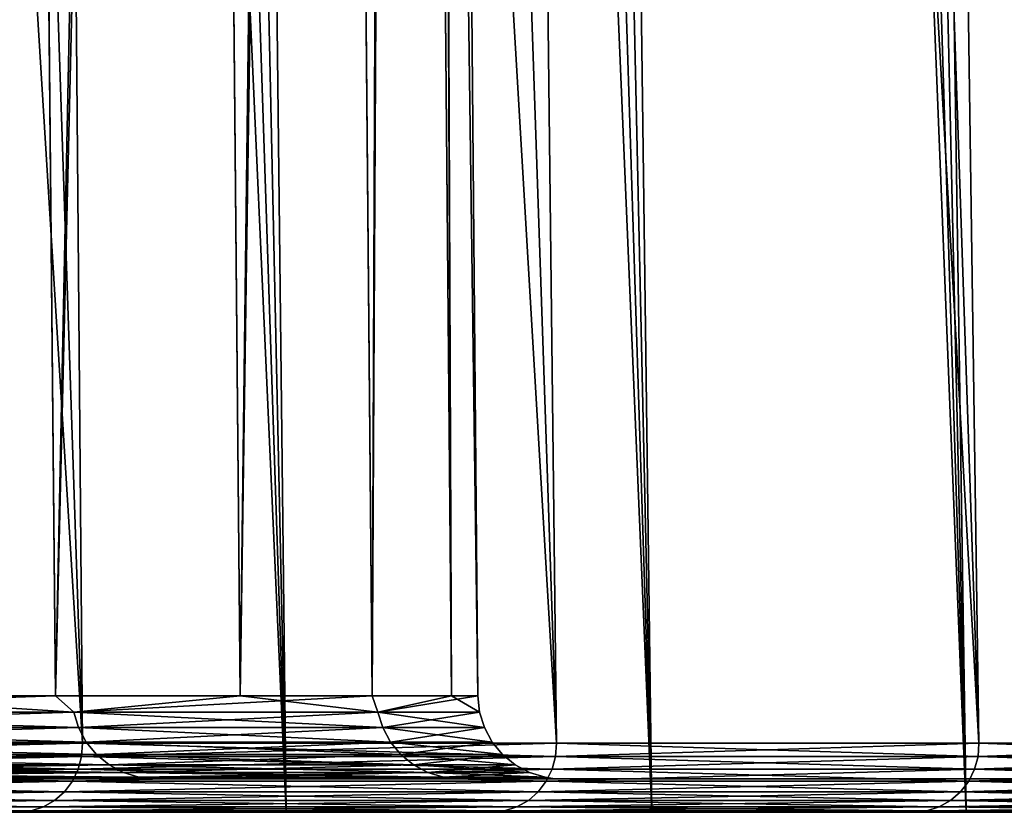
# Model space of a CAD drawing. Header units: millimetres. Extents: x -168 to 168, y -59 to 34.
# Tile 485 of 494: x 160.63 to 163.57, y -23.85 to -21.48. Entities that reach past the tile are written whole.
import ezdxf

# ---------------------------------------------------------------- set-up
doc = ezdxf.new("R2010")
doc.units = ezdxf.units.MM
doc.header["$LTSCALE"] = 33.374815
for name, color, linetype in [('1', 7, 'CONTINUOUS'), ('2', 7, 'CONTINUOUS'), ('29', 7, 'CONTINUOUS'), ('3', 7, 'CONTINUOUS'), ('34', 7, 'CONTINUOUS'), ('37', 7, 'CONTINUOUS'), ('39', 7, 'CONTINUOUS'), ('4', 7, 'CONTINUOUS'), ('5', 7, 'CONTINUOUS')]:
    doc.layers.add(name, color=color, linetype=linetype)

msp = doc.modelspace()

# ---------------------------------------------------------------- linework, layer by layer
at = {"layer": '1', "color": 7, "linetype": 'Continuous', "true_color": 0xf5f5f5}
for points in [[(161.6686, -23.75, 35.406), (160.5016, -23.75, 40.3677), (157.778, -23.75, 37.8213), (161.6686, -23.75, 35.406)], [(158.8866, -23.75, 32.8541), (161.6686, -23.75, 35.406), (157.778, -23.75, 37.8213), (158.8866, -23.75, 32.8541)], [(160.5016, -23.75, -40.3677), (161.6686, -23.75, -35.406), (157.778, -23.75, -37.8213), (160.5016, -23.75, -40.3677)], [(157.778, -23.75, -37.8213), (161.6686, -23.75, -35.406), (158.8866, -23.75, -32.8541), (157.778, -23.75, -37.8213)], [(162.6822, -23.75, 30.4106), (161.6686, -23.75, 35.406), (158.8866, -23.75, 32.8541), (162.6822, -23.75, 30.4106)], [(159.8389, -23.75, 27.8545), (162.6822, -23.75, 30.4106), (158.8866, -23.75, 32.8541), (159.8389, -23.75, 27.8545)], [(158.8866, -23.75, -32.8541), (162.6822, -23.75, -30.4106), (159.8389, -23.75, -27.8545), (158.8866, -23.75, -32.8541)], [(161.6686, -23.75, -35.406), (162.6822, -23.75, -30.4106), (158.8866, -23.75, -32.8541), (161.6686, -23.75, -35.406)], [(163.5416, -23.75, 25.3864), (162.6822, -23.75, 30.4106), (159.8389, -23.75, 27.8545), (163.5416, -23.75, 25.3864)], [(160.6339, -23.75, 22.8275), (163.5416, -23.75, 25.3864), (159.8389, -23.75, 27.8545), (160.6339, -23.75, 22.8275)], [(162.6822, -23.75, -30.4106), (163.5416, -23.75, -25.3864), (159.8389, -23.75, -27.8545), (162.6822, -23.75, -30.4106)], [(159.8389, -23.75, -27.8545), (163.5416, -23.75, -25.3864), (160.6339, -23.75, -22.8275), (159.8389, -23.75, -27.8545)], [(161.2709, -23.75, 17.7781), (164.2458, -23.75, 20.338), (160.6339, -23.75, 22.8275), (161.2709, -23.75, 17.7781)], [(164.2458, -23.75, 20.338), (163.5416, -23.75, 25.3864), (160.6339, -23.75, 22.8275), (164.2458, -23.75, 20.338)], [(163.5416, -23.75, -25.3864), (164.2458, -23.75, -20.338), (160.6339, -23.75, -22.8275), (163.5416, -23.75, -25.3864)], [(160.6339, -23.75, -22.8275), (164.2458, -23.75, -20.338), (161.2709, -23.75, -17.7781), (160.6339, -23.75, -22.8275)], [(161.7491, -23.75, 12.7111), (164.7942, -23.75, 15.2704), (161.2709, -23.75, 17.7781), (161.7491, -23.75, 12.7111)], [(164.7942, -23.75, 15.2704), (164.2458, -23.75, 20.338), (161.2709, -23.75, 17.7781), (164.7942, -23.75, 15.2704)], [(164.2458, -23.75, -20.338), (164.7942, -23.75, -15.2704), (161.2709, -23.75, -17.7781), (164.2458, -23.75, -20.338)], [(161.2709, -23.75, -17.7781), (164.7942, -23.75, -15.2704), (161.7491, -23.75, -12.7111), (161.2709, -23.75, -17.7781)], [(165.1863, -23.75, 10.1883), (164.7942, -23.75, 15.2704), (161.7491, -23.75, 12.7111), (165.1863, -23.75, 10.1883)], [(162.0682, -23.75, 7.6317), (165.1863, -23.75, 10.1883), (161.7491, -23.75, 12.7111), (162.0682, -23.75, 7.6317)], [(164.7942, -23.75, -15.2704), (165.1863, -23.75, -10.1883), (161.7491, -23.75, -12.7111), (164.7942, -23.75, -15.2704)], [(161.7491, -23.75, -12.7111), (165.1863, -23.75, -10.1883), (162.0682, -23.75, -7.6317), (161.7491, -23.75, -12.7111)], [(165.4217, -23.75, 5.0966), (165.1863, -23.75, 10.1883), (162.0682, -23.75, 7.6317), (165.4217, -23.75, 5.0966)], [(162.2279, -23.75, 2.5447), (165.4217, -23.75, 5.0966), (162.0682, -23.75, 7.6317), (162.2279, -23.75, 2.5447)], [(165.1863, -23.75, -10.1883), (165.4217, -23.75, -5.0966), (162.0682, -23.75, -7.6317), (165.1863, -23.75, -10.1883)], [(162.0682, -23.75, -7.6317), (165.4217, -23.75, -5.0966), (162.2279, -23.75, -2.5447), (162.0682, -23.75, -7.6317)], [(165.4217, -23.75, -5.0966), (165.5002, -23.75), (162.2279, -23.75, -2.5447), (165.4217, -23.75, -5.0966)], [(165.5002, -23.75), (165.4217, -23.75, 5.0966), (162.2279, -23.75, 2.5447), (165.5002, -23.75)], [(162.2279, -23.75, -2.5447), (165.5002, -23.75), (162.2279, -23.75, 2.5447), (162.2279, -23.75, -2.5447)]]:
    msp.add_3dface(points, dxfattribs=at)
at = {"layer": '2', "color": 7, "linetype": 'Continuous', "true_color": 0xf5f5f5}
for points in [[(160.029, -23.5022, 25.1796), (160.5599, -4.9554, 20.2834), (160.7369, -23.5022, 20.1732), (160.029, -23.5022, 25.1796)], [(160.5599, -4.9554, 20.2834), (161.1177, -4.9554, 15.2301), (160.7369, -23.5022, 20.1732), (160.5599, -4.9554, 20.2834)], [(160.7369, -23.5022, 20.1732), (161.1177, -4.9554, 15.2301), (161.2881, -23.5022, 15.1471), (160.7369, -23.5022, 20.1732)], [(161.1177, -4.9554, 15.2301), (161.5166, -4.9554, 10.1618), (161.2881, -23.5022, 15.1471), (161.1177, -4.9554, 15.2301)], [(161.2881, -23.5022, 15.1471), (161.5166, -4.9554, 10.1618), (161.6823, -23.5022, 10.1063), (161.2881, -23.5022, 15.1471)], [(161.5166, -4.9554, 10.1618), (161.7561, -4.9554, 5.0834), (161.6823, -23.5022, 10.1063), (161.5166, -4.9554, 10.1618)], [(161.6823, -23.5022, 10.1063), (161.7561, -4.9554, 5.0834), (161.9189, -23.5022, 5.0556), (161.6823, -23.5022, 10.1063)], [(161.7561, -4.9554, 5.0834), (161.836, -4.9554, 0), (161.9189, -23.5022, 5.0556), (161.7561, -4.9554, 5.0834)], [(161.9189, -23.5022, 5.0556), (161.836, -4.9554, 0), (161.8516, -6.75), (161.9189, -23.5022, 5.0556)], [(161.9978, -23.5022), (161.9189, -23.5022, 5.0556), (161.8516, -6.75), (161.9978, -23.5022)]]:
    msp.add_3dface(points, dxfattribs=at)
at = {"layer": '29', "color": 3, "linetype": 'Continuous'}
for points in [[(158.7815, -23.85, 47.8323), (160.1792, -23.85, 42.9199), (162.0393, -23.85, 43.4185), (158.7815, -23.85, 47.8323)], [(160.6253, -23.85, 48.3879), (158.7815, -23.85, 47.8323), (162.0393, -23.85, 43.4185), (160.6253, -23.85, 48.3879)], [(160.1792, -23.85, 42.9199), (161.425, -23.85, 37.9668), (163.2995, -23.85, 38.4078), (160.1792, -23.85, 42.9199)], [(162.0393, -23.85, 43.4185), (160.1792, -23.85, 42.9199), (163.2995, -23.85, 38.4078), (162.0393, -23.85, 43.4185)], [(161.425, -23.85, -37.9668), (160.1792, -23.85, -42.9199), (162.0393, -23.85, -43.4182), (161.425, -23.85, -37.9668)], [(162.0393, -23.85, -43.4182), (160.1792, -23.85, -42.9199), (160.6254, -23.85, -48.3876), (162.0393, -23.85, -43.4182)], [(161.425, -23.85, 37.9668), (162.5176, -23.85, 32.9778), (164.4048, -23.85, 33.3608), (161.425, -23.85, 37.9668)], [(163.2995, -23.85, 38.4078), (161.425, -23.85, 37.9668), (164.4048, -23.85, 33.3608), (163.2995, -23.85, 38.4078)], [(162.5176, -23.85, -32.9776), (161.425, -23.85, -37.9668), (163.2996, -23.85, -38.4076), (162.5176, -23.85, -32.9776)], [(163.2996, -23.85, -38.4076), (161.425, -23.85, -37.9668), (162.0393, -23.85, -43.4182), (163.2996, -23.85, -38.4076)], [(162.5176, -23.85, 32.9778), (163.4561, -23.85, 27.9573), (165.3542, -23.85, 28.2821), (162.5176, -23.85, 32.9778)], [(164.4048, -23.85, 33.3608), (162.5176, -23.85, 32.9778), (165.3542, -23.85, 28.2821), (164.4048, -23.85, 33.3608)], [(163.4561, -23.85, -27.9573), (162.5176, -23.85, -32.9776), (164.4049, -23.85, -33.3606), (163.4561, -23.85, -27.9573)], [(164.4049, -23.85, -33.3606), (162.5176, -23.85, -32.9776), (163.2996, -23.85, -38.4076), (164.4049, -23.85, -33.3606)], [(163.4561, -23.85, 27.9573), (164.2395, -23.85, 22.9105), (166.1467, -23.85, 23.1766), (163.4561, -23.85, 27.9573)], [(165.3542, -23.85, 28.2821), (163.4561, -23.85, 27.9573), (166.1467, -23.85, 23.1766), (165.3542, -23.85, 28.2821)], [(165.3542, -23.85, -28.2819), (163.4561, -23.85, -27.9573), (164.4049, -23.85, -33.3606), (165.3542, -23.85, -28.2819)], [(164.2395, -23.85, -22.9104), (163.4561, -23.85, -27.9573), (165.3542, -23.85, -28.2819), (164.2395, -23.85, -22.9104)]]:
    msp.add_3dface(points, dxfattribs=at)
at = {"layer": '3', "color": 7, "linetype": 'Continuous', "true_color": 0xf5f5f5}
for points in [[(160.7369, -23.5022, -20.1732), (160.5754, -6.75, -20.285), (160.029, -23.5022, -25.1796), (160.7369, -23.5022, -20.1732)], [(161.1334, -6.75, -15.231), (160.5754, -6.75, -20.285), (160.7369, -23.5022, -20.1732), (161.1334, -6.75, -15.231)], [(161.2881, -23.5022, -15.1471), (161.1334, -6.75, -15.231), (160.7369, -23.5022, -20.1732), (161.2881, -23.5022, -15.1471)], [(161.5323, -6.75, -10.1624), (161.1334, -6.75, -15.231), (161.2881, -23.5022, -15.1471), (161.5323, -6.75, -10.1624)], [(161.6823, -23.5022, -10.1063), (161.5323, -6.75, -10.1624), (161.2881, -23.5022, -15.1471), (161.6823, -23.5022, -10.1063)], [(161.7718, -6.75, -5.0838), (161.5323, -6.75, -10.1624), (161.6823, -23.5022, -10.1063), (161.7718, -6.75, -5.0838)], [(161.9189, -23.5022, -5.0556), (161.7718, -6.75, -5.0838), (161.6823, -23.5022, -10.1063), (161.9189, -23.5022, -5.0556)], [(161.9978, -23.5022), (161.8516, -6.75), (161.7718, -6.75, -5.0838), (161.9978, -23.5022)], [(161.9978, -23.5022), (161.7718, -6.75, -5.0838), (161.9189, -23.5022, -5.0556), (161.9978, -23.5022)]]:
    msp.add_3dface(points, dxfattribs=at)
at = {"layer": '34', "color": 3, "linetype": 'Continuous'}
for points in [[(157.4103, 31.8789, 52.7586), (160.8168, -23.643, 48.4454), (158.9603, 31.8789, 47.8861), (157.4103, 31.8789, 52.7586)], [(159.2486, -23.643, 53.3748), (160.8168, -23.643, 48.4454), (157.4103, 31.8789, 52.7586), (159.2486, -23.643, 53.3748)], [(158.9603, 31.8789, 47.8861), (162.2324, -23.643, 43.47), (160.3596, 31.8789, 42.9682), (158.9603, 31.8789, 47.8861)], [(160.8168, -23.643, 48.4454), (162.2324, -23.643, 43.47), (158.9603, 31.8789, 47.8861), (160.8168, -23.643, 48.4454)], [(160.3596, 31.8789, -42.9682), (160.8168, -23.643, -48.4454), (158.9603, 31.8789, -47.8861), (160.3596, 31.8789, -42.9682)], [(160.8168, -23.643, -48.4454), (159.2486, -23.643, -53.3748), (158.9603, 31.8789, -47.8861), (160.8168, -23.643, -48.4454)], [(160.3596, 31.8789, 42.9682), (163.4941, -23.643, 38.4535), (161.6067, 31.8789, 38.0096), (160.3596, 31.8789, 42.9682)], [(162.2324, -23.643, 43.47), (163.4941, -23.643, 38.4535), (160.3596, 31.8789, 42.9682), (162.2324, -23.643, 43.47)], [(161.6067, 31.8789, -38.0096), (162.2324, -23.643, -43.47), (160.3596, 31.8789, -42.9682), (161.6067, 31.8789, -38.0096)], [(162.2324, -23.643, -43.47), (160.8168, -23.643, -48.4454), (160.3596, 31.8789, -42.9682), (162.2324, -23.643, -43.47)], [(161.6067, 31.8789, 38.0096), (164.6007, -23.643, 33.4004), (162.7006, 31.8789, 33.0148), (161.6067, 31.8789, 38.0096)], [(163.4941, -23.643, 38.4535), (164.6007, -23.643, 33.4004), (161.6067, 31.8789, 38.0096), (163.4941, -23.643, 38.4535)], [(163.4941, -23.643, -38.4535), (162.2324, -23.643, -43.47), (161.6067, 31.8789, -38.0096), (163.4941, -23.643, -38.4535)], [(162.7006, 31.8789, -33.0148), (163.4941, -23.643, -38.4535), (161.6067, 31.8789, -38.0096), (162.7006, 31.8789, -33.0148)], [(162.7006, 31.8789, 33.0148), (165.5512, -23.643, 28.3157), (163.6401, 31.8789, 27.9888), (162.7006, 31.8789, 33.0148)], [(164.6007, -23.643, 33.4004), (165.5512, -23.643, 28.3157), (162.7006, 31.8789, 33.0148), (164.6007, -23.643, 33.4004)], [(164.6007, -23.643, -33.4004), (163.4941, -23.643, -38.4535), (162.7006, 31.8789, -33.0148), (164.6007, -23.643, -33.4004)], [(163.6401, 31.8789, -27.9888), (164.6007, -23.643, -33.4004), (162.7006, 31.8789, -33.0148), (163.6401, 31.8789, -27.9888)]]:
    msp.add_3dface(points, dxfattribs=at)
at = {"layer": '37', "color": 7, "linetype": 'Continuous', "true_color": 0xf5f5f5}
for points in [[(160.2747, 29.2893, 36.769), (161.425, -23.85, 37.9668), (159.0537, 29.2893, 41.7358), (160.2747, 29.2893, 36.769)], [(161.425, -23.85, 37.9668), (160.1792, -23.85, 42.9199), (159.0537, 29.2893, 41.7358), (161.425, -23.85, 37.9668)], [(159.6835, 29.2893, -39.2571), (161.425, -23.85, -37.9668), (160.8271, 29.2893, -34.272), (159.6835, 29.2893, -39.2571)], [(160.1792, -23.85, -42.9199), (161.425, -23.85, -37.9668), (159.6835, 29.2893, -39.2571), (160.1792, -23.85, -42.9199)], [(161.3407, 29.2893, 31.7667), (162.5176, -23.85, 32.9778), (160.2747, 29.2893, 36.769), (161.3407, 29.2893, 31.7667)], [(162.5176, -23.85, 32.9778), (161.425, -23.85, 37.9668), (160.2747, 29.2893, 36.769), (162.5176, -23.85, 32.9778)], [(160.8271, 29.2893, -34.272), (162.5176, -23.85, -32.9776), (161.8152, 29.2893, -29.2537), (160.8271, 29.2893, -34.272)], [(161.425, -23.85, -37.9668), (162.5176, -23.85, -32.9776), (160.8271, 29.2893, -34.272), (161.425, -23.85, -37.9668)], [(162.2506, 29.2893, 26.7337), (163.4561, -23.85, 27.9573), (161.3407, 29.2893, 31.7667), (162.2506, 29.2893, 26.7337)], [(163.4561, -23.85, 27.9573), (162.5176, -23.85, 32.9778), (161.3407, 29.2893, 31.7667), (163.4561, -23.85, 27.9573)], [(161.8152, 29.2893, -29.2537), (163.4561, -23.85, -27.9573), (162.6467, 29.2893, -24.2072), (161.8152, 29.2893, -29.2537)], [(162.5176, -23.85, -32.9776), (163.4561, -23.85, -27.9573), (161.8152, 29.2893, -29.2537), (162.5176, -23.85, -32.9776)], [(163.0035, 29.2893, 21.6748), (164.2395, -23.85, 22.9105), (162.2506, 29.2893, 26.7337), (163.0035, 29.2893, 21.6748)], [(164.2395, -23.85, 22.9105), (163.4561, -23.85, 27.9573), (162.2506, 29.2893, 26.7337), (164.2395, -23.85, 22.9105)], [(162.6467, 29.2893, -24.2072), (164.2395, -23.85, -22.9104), (163.3209, 29.2893, -19.1372), (162.6467, 29.2893, -24.2072)], [(163.4561, -23.85, -27.9573), (164.2395, -23.85, -22.9104), (162.6467, 29.2893, -24.2072), (163.4561, -23.85, -27.9573)], [(163.5987, 29.2893, 16.5949), (164.8671, -23.85, 17.8418), (163.0035, 29.2893, 21.6748), (163.5987, 29.2893, 16.5949)], [(164.8671, -23.85, 17.8418), (164.2395, -23.85, 22.9105), (163.0035, 29.2893, 21.6748), (164.8671, -23.85, 17.8418)], [(163.3209, 29.2893, -19.1372), (164.8672, -23.85, -17.8418), (163.837, 29.2893, -14.0486), (163.3209, 29.2893, -19.1372)], [(164.2395, -23.85, -22.9104), (164.8672, -23.85, -17.8418), (163.3209, 29.2893, -19.1372), (164.2395, -23.85, -22.9104)]]:
    msp.add_3dface(points, dxfattribs=at)
at = {"layer": '39', "color": 3, "linetype": 'Continuous'}
for points in [[(160.8168, -23.643, -48.4454), (160.8143, -23.6828, -48.4446), (159.2462, -23.6828, -53.3739), (160.8168, -23.643, -48.4454)], [(159.2486, -23.643, -53.3748), (160.8168, -23.643, -48.4454), (159.2462, -23.6828, -53.3739), (159.2486, -23.643, -53.3748)], [(159.2486, -23.643, 53.3748), (159.2462, -23.6828, 53.3739), (160.8143, -23.6828, 48.4446), (159.2486, -23.643, 53.3748)], [(160.8168, -23.643, 48.4454), (159.2486, -23.643, 53.3748), (160.8143, -23.6828, 48.4446), (160.8168, -23.643, 48.4454)], [(160.8168, -23.643, 48.4454), (160.8143, -23.6828, 48.4446), (162.2299, -23.6828, 43.4694), (160.8168, -23.643, 48.4454)], [(162.2324, -23.643, -43.47), (162.2299, -23.6828, -43.4694), (160.8143, -23.6828, -48.4446), (162.2324, -23.643, -43.47)], [(160.8168, -23.643, -48.4454), (162.2324, -23.643, -43.47), (160.8143, -23.6828, -48.4446), (160.8168, -23.643, -48.4454)], [(162.2324, -23.643, 43.47), (160.8168, -23.643, 48.4454), (162.2299, -23.6828, 43.4694), (162.2324, -23.643, 43.47)], [(162.2324, -23.643, 43.47), (162.2299, -23.6828, 43.4694), (163.4916, -23.6828, 38.4529), (162.2324, -23.643, 43.47)], [(163.4941, -23.643, -38.4535), (163.4916, -23.6828, -38.4529), (162.2299, -23.6828, -43.4694), (163.4941, -23.643, -38.4535)], [(162.2324, -23.643, -43.47), (163.4941, -23.643, -38.4535), (162.2299, -23.6828, -43.4694), (162.2324, -23.643, -43.47)], [(163.4941, -23.643, 38.4535), (162.2324, -23.643, 43.47), (163.4916, -23.6828, 38.4529), (163.4941, -23.643, 38.4535)], [(163.4941, -23.643, 38.4535), (163.4916, -23.6828, 38.4529), (164.5982, -23.6828, 33.3999), (163.4941, -23.643, 38.4535)], [(164.6007, -23.643, -33.4004), (164.5982, -23.6828, -33.3999), (163.4916, -23.6828, -38.4529), (164.6007, -23.643, -33.4004)], [(163.4941, -23.643, -38.4535), (164.6007, -23.643, -33.4004), (163.4916, -23.6828, -38.4529), (163.4941, -23.643, -38.4535)], [(164.6007, -23.643, 33.4004), (163.4941, -23.643, 38.4535), (164.5982, -23.6828, 33.3999), (164.6007, -23.643, 33.4004)], [(159.2362, -23.7215, 53.3706), (160.8042, -23.7215, 48.4416), (159.2462, -23.6828, 53.3739), (159.2362, -23.7215, 53.3706)], [(160.8143, -23.6828, -48.4446), (159.2362, -23.7215, -53.3706), (159.2462, -23.6828, -53.3739), (160.8143, -23.6828, -48.4446)], [(160.8042, -23.7215, -48.4416), (159.2362, -23.7215, -53.3706), (160.8143, -23.6828, -48.4446), (160.8042, -23.7215, -48.4416)], [(159.2462, -23.6828, 53.3739), (160.8042, -23.7215, 48.4416), (160.8143, -23.6828, 48.4446), (159.2462, -23.6828, 53.3739)], [(162.2299, -23.6828, -43.4694), (160.8042, -23.7215, -48.4416), (160.8143, -23.6828, -48.4446), (162.2299, -23.6828, -43.4694)], [(162.2197, -23.7215, -43.4666), (160.8042, -23.7215, -48.4416), (162.2299, -23.6828, -43.4694), (162.2197, -23.7215, -43.4666)], [(160.8042, -23.7215, 48.4416), (162.2197, -23.7215, 43.4666), (160.8143, -23.6828, 48.4446), (160.8042, -23.7215, 48.4416)], [(160.8143, -23.6828, 48.4446), (162.2197, -23.7215, 43.4666), (162.2299, -23.6828, 43.4694), (160.8143, -23.6828, 48.4446)], [(163.4916, -23.6828, -38.4529), (162.2197, -23.7215, -43.4666), (162.2299, -23.6828, -43.4694), (163.4916, -23.6828, -38.4529)], [(163.4814, -23.7215, -38.4505), (162.2197, -23.7215, -43.4666), (163.4916, -23.6828, -38.4529), (163.4814, -23.7215, -38.4505)], [(162.2197, -23.7215, 43.4666), (163.4814, -23.7215, 38.4505), (162.2299, -23.6828, 43.4694), (162.2197, -23.7215, 43.4666)], [(162.2299, -23.6828, 43.4694), (163.4814, -23.7215, 38.4505), (163.4916, -23.6828, 38.4529), (162.2299, -23.6828, 43.4694)], [(164.5982, -23.6828, -33.3999), (163.4814, -23.7215, -38.4505), (163.4916, -23.6828, -38.4529), (164.5982, -23.6828, -33.3999)], [(164.5879, -23.7215, -33.3978), (163.4814, -23.7215, -38.4505), (164.5982, -23.6828, -33.3999), (164.5879, -23.7215, -33.3978)], [(163.4814, -23.7215, 38.4505), (164.5879, -23.7215, 33.3978), (163.4916, -23.6828, 38.4529), (163.4814, -23.7215, 38.4505)], [(163.4916, -23.6828, 38.4529), (164.5879, -23.7215, 33.3978), (164.5982, -23.6828, 33.3999), (163.4916, -23.6828, 38.4529)], [(159.2191, -23.7573, 53.3649), (160.787, -23.7573, 48.4364), (159.2362, -23.7215, 53.3706), (159.2191, -23.7573, 53.3649)], [(160.8042, -23.7215, -48.4416), (159.2191, -23.7573, -53.3649), (159.2362, -23.7215, -53.3706), (160.8042, -23.7215, -48.4416)], [(160.787, -23.7573, -48.4364), (159.2191, -23.7573, -53.3649), (160.8042, -23.7215, -48.4416), (160.787, -23.7573, -48.4364)], [(159.2362, -23.7215, 53.3706), (160.787, -23.7573, 48.4364), (160.8042, -23.7215, 48.4416), (159.2362, -23.7215, 53.3706)], [(160.787, -23.7573, 48.4364), (162.2023, -23.7573, 43.462), (160.8042, -23.7215, 48.4416), (160.787, -23.7573, 48.4364)], [(162.2197, -23.7215, -43.4666), (160.787, -23.7573, -48.4364), (160.8042, -23.7215, -48.4416), (162.2197, -23.7215, -43.4666)], [(162.2023, -23.7573, -43.462), (160.787, -23.7573, -48.4364), (162.2197, -23.7215, -43.4666), (162.2023, -23.7573, -43.462)], [(160.8042, -23.7215, 48.4416), (162.2023, -23.7573, 43.462), (162.2197, -23.7215, 43.4666), (160.8042, -23.7215, 48.4416)], [(162.2023, -23.7573, 43.462), (163.4638, -23.7573, 38.4463), (162.2197, -23.7215, 43.4666), (162.2023, -23.7573, 43.462)], [(163.4814, -23.7215, -38.4505), (162.2023, -23.7573, -43.462), (162.2197, -23.7215, -43.4666), (163.4814, -23.7215, -38.4505)], [(163.4638, -23.7573, -38.4463), (162.2023, -23.7573, -43.462), (163.4814, -23.7215, -38.4505), (163.4638, -23.7573, -38.4463)], [(162.2197, -23.7215, 43.4666), (163.4638, -23.7573, 38.4463), (163.4814, -23.7215, 38.4505), (162.2197, -23.7215, 43.4666)], [(163.4638, -23.7573, 38.4463), (164.5702, -23.7573, 33.3942), (163.4814, -23.7215, 38.4505), (163.4638, -23.7573, 38.4463)], [(164.5702, -23.7573, -33.3942), (163.4638, -23.7573, -38.4463), (164.5879, -23.7215, -33.3978), (164.5702, -23.7573, -33.3942)], [(164.5879, -23.7215, -33.3978), (163.4638, -23.7573, -38.4463), (163.4814, -23.7215, -38.4505), (164.5879, -23.7215, -33.3978)], [(163.4814, -23.7215, 38.4505), (164.5702, -23.7573, 33.3942), (164.5879, -23.7215, 33.3978), (163.4814, -23.7215, 38.4505)], [(160.787, -23.7573, -48.4364), (159.1956, -23.7888, -53.357), (159.2191, -23.7573, -53.3649), (160.787, -23.7573, -48.4364)], [(160.7632, -23.7888, -48.4292), (159.1956, -23.7888, -53.357), (160.787, -23.7573, -48.4364), (160.7632, -23.7888, -48.4292)], [(159.1956, -23.7888, 53.357), (160.7632, -23.7888, 48.4292), (159.2191, -23.7573, 53.3649), (159.1956, -23.7888, 53.357)], [(159.2191, -23.7573, 53.3649), (160.7632, -23.7888, 48.4292), (160.787, -23.7573, 48.4364), (159.2191, -23.7573, 53.3649)], [(162.2023, -23.7573, -43.462), (160.7632, -23.7888, -48.4292), (160.787, -23.7573, -48.4364), (162.2023, -23.7573, -43.462)], [(162.1784, -23.7888, -43.4556), (160.7632, -23.7888, -48.4292), (162.2023, -23.7573, -43.462), (162.1784, -23.7888, -43.4556)], [(160.7632, -23.7888, 48.4292), (162.1784, -23.7888, 43.4556), (160.787, -23.7573, 48.4364), (160.7632, -23.7888, 48.4292)], [(160.787, -23.7573, 48.4364), (162.1784, -23.7888, 43.4556), (162.2023, -23.7573, 43.462), (160.787, -23.7573, 48.4364)], [(163.4397, -23.7888, -38.4407), (162.1784, -23.7888, -43.4556), (163.4638, -23.7573, -38.4463), (163.4397, -23.7888, -38.4407)], [(163.4638, -23.7573, -38.4463), (162.1784, -23.7888, -43.4556), (162.2023, -23.7573, -43.462), (163.4638, -23.7573, -38.4463)], [(162.1784, -23.7888, 43.4556), (163.4397, -23.7888, 38.4407), (162.2023, -23.7573, 43.462), (162.1784, -23.7888, 43.4556)], [(162.2023, -23.7573, 43.462), (163.4397, -23.7888, 38.4407), (163.4638, -23.7573, 38.4463), (162.2023, -23.7573, 43.462)], [(164.5459, -23.7888, -33.3893), (163.4397, -23.7888, -38.4407), (164.5702, -23.7573, -33.3942), (164.5459, -23.7888, -33.3893)], [(164.5702, -23.7573, -33.3942), (163.4397, -23.7888, -38.4407), (163.4638, -23.7573, -38.4463), (164.5702, -23.7573, -33.3942)], [(163.4397, -23.7888, 38.4407), (164.5459, -23.7888, 33.3893), (163.4638, -23.7573, 38.4463), (163.4397, -23.7888, 38.4407)], [(163.4638, -23.7573, 38.4463), (164.5459, -23.7888, 33.3893), (164.5702, -23.7573, 33.3942), (163.4638, -23.7573, 38.4463)], [(160.7339, -23.8148, -48.4204), (159.1332, -23.8341, -53.3361), (159.1666, -23.8148, -53.3473), (160.7339, -23.8148, -48.4204)], [(159.1332, -23.8341, 53.3361), (160.7003, -23.8341, 48.4103), (159.1666, -23.8148, 53.3473), (159.1332, -23.8341, 53.3361)], [(160.7003, -23.8341, -48.4103), (159.1332, -23.8341, -53.3361), (160.7339, -23.8148, -48.4204), (160.7003, -23.8341, -48.4103)], [(159.1666, -23.8148, 53.3473), (160.7339, -23.8148, 48.4204), (159.1956, -23.7888, 53.357), (159.1666, -23.8148, 53.3473)], [(160.7632, -23.7888, -48.4292), (159.1666, -23.8148, -53.3473), (159.1956, -23.7888, -53.357), (160.7632, -23.7888, -48.4292)], [(160.7339, -23.8148, -48.4204), (159.1666, -23.8148, -53.3473), (160.7632, -23.7888, -48.4292), (160.7339, -23.8148, -48.4204)], [(159.1666, -23.8148, 53.3473), (160.7003, -23.8341, 48.4103), (160.7339, -23.8148, 48.4204), (159.1666, -23.8148, 53.3473)], [(159.1956, -23.7888, 53.357), (160.7339, -23.8148, 48.4204), (160.7632, -23.7888, 48.4292), (159.1956, -23.7888, 53.357)], [(162.1488, -23.8148, -43.4476), (160.7003, -23.8341, -48.4103), (160.7339, -23.8148, -48.4204), (162.1488, -23.8148, -43.4476)], [(160.7003, -23.8341, 48.4103), (162.1148, -23.8341, 43.4385), (160.7339, -23.8148, 48.4204), (160.7003, -23.8341, 48.4103)], [(162.1148, -23.8341, -43.4385), (160.7003, -23.8341, -48.4103), (162.1488, -23.8148, -43.4476), (162.1148, -23.8341, -43.4385)], [(160.7339, -23.8148, 48.4204), (162.1488, -23.8148, 43.4476), (160.7632, -23.7888, 48.4292), (160.7339, -23.8148, 48.4204)], [(162.1784, -23.7888, -43.4556), (160.7339, -23.8148, -48.4204), (160.7632, -23.7888, -48.4292), (162.1784, -23.7888, -43.4556)], [(162.1488, -23.8148, -43.4476), (160.7339, -23.8148, -48.4204), (162.1784, -23.7888, -43.4556), (162.1488, -23.8148, -43.4476)], [(160.7339, -23.8148, 48.4204), (162.1148, -23.8341, 43.4385), (162.1488, -23.8148, 43.4476), (160.7339, -23.8148, 48.4204)], [(160.7632, -23.7888, 48.4292), (162.1488, -23.8148, 43.4476), (162.1784, -23.7888, 43.4556), (160.7632, -23.7888, 48.4292)], [(162.1148, -23.8341, 43.4385), (163.3756, -23.8341, 38.4256), (162.1488, -23.8148, 43.4476), (162.1148, -23.8341, 43.4385)], [(163.3756, -23.8341, -38.4256), (162.1148, -23.8341, -43.4385), (163.4099, -23.8148, -38.4337), (163.3756, -23.8341, -38.4256)], [(163.4099, -23.8148, -38.4337), (162.1148, -23.8341, -43.4385), (162.1488, -23.8148, -43.4476), (163.4099, -23.8148, -38.4337)], [(162.1488, -23.8148, 43.4476), (163.4099, -23.8148, 38.4337), (162.1784, -23.7888, 43.4556), (162.1488, -23.8148, 43.4476)], [(163.4099, -23.8148, -38.4337), (162.1488, -23.8148, -43.4476), (163.4397, -23.7888, -38.4407), (163.4099, -23.8148, -38.4337)], [(163.4397, -23.7888, -38.4407), (162.1488, -23.8148, -43.4476), (162.1784, -23.7888, -43.4556), (163.4397, -23.7888, -38.4407)], [(162.1488, -23.8148, 43.4476), (163.3756, -23.8341, 38.4256), (163.4099, -23.8148, 38.4337), (162.1488, -23.8148, 43.4476)], [(162.1784, -23.7888, 43.4556), (163.4099, -23.8148, 38.4337), (163.4397, -23.7888, 38.4407), (162.1784, -23.7888, 43.4556)], [(164.4815, -23.8341, -33.3762), (163.3756, -23.8341, -38.4256), (164.5159, -23.8148, -33.3832), (164.4815, -23.8341, -33.3762)], [(164.5159, -23.8148, -33.3832), (163.3756, -23.8341, -38.4256), (163.4099, -23.8148, -38.4337), (164.5159, -23.8148, -33.3832)], [(163.3756, -23.8341, 38.4256), (164.4815, -23.8341, 33.3762), (163.4099, -23.8148, 38.4337), (163.3756, -23.8341, 38.4256)], [(163.4099, -23.8148, 38.4337), (164.5159, -23.8148, 33.3832), (163.4397, -23.7888, 38.4407), (163.4099, -23.8148, 38.4337)], [(164.5459, -23.7888, -33.3893), (163.4099, -23.8148, -38.4337), (163.4397, -23.7888, -38.4407), (164.5459, -23.7888, -33.3893)], [(164.5159, -23.8148, -33.3832), (163.4099, -23.8148, -38.4337), (164.5459, -23.7888, -33.3893), (164.5159, -23.8148, -33.3832)], [(163.4099, -23.8148, 38.4337), (164.4815, -23.8341, 33.3762), (164.5159, -23.8148, 33.3832), (163.4099, -23.8148, 38.4337)], [(163.4397, -23.7888, 38.4407), (164.5159, -23.8148, 33.3832), (164.5459, -23.7888, 33.3893), (163.4397, -23.7888, 38.4407)], [(160.6636, -23.846, -48.3992), (159.0591, -23.85, -53.3112), (159.0969, -23.846, -53.3239), (160.6636, -23.846, -48.3992)], [(160.6254, -23.85, -48.3876), (159.0591, -23.85, -53.3112), (160.6636, -23.846, -48.3992), (160.6254, -23.85, -48.3876)], [(160.7003, -23.8341, -48.4103), (159.0969, -23.846, -53.3239), (159.1332, -23.8341, -53.3361), (160.7003, -23.8341, -48.4103)], [(160.6636, -23.846, -48.3992), (159.0969, -23.846, -53.3239), (160.7003, -23.8341, -48.4103), (160.6636, -23.846, -48.3992)], [(159.0969, -23.846, 53.3239), (160.6636, -23.846, 48.3992), (159.1332, -23.8341, 53.3361), (159.0969, -23.846, 53.3239)], [(159.0969, -23.846, 53.3239), (160.6253, -23.85, 48.3879), (160.6636, -23.846, 48.3992), (159.0969, -23.846, 53.3239)], [(159.1332, -23.8341, 53.3361), (160.6636, -23.846, 48.3992), (160.7003, -23.8341, 48.4103), (159.1332, -23.8341, 53.3361)], [(160.6253, -23.85, 48.3879), (162.0393, -23.85, 43.4185), (160.6636, -23.846, 48.3992), (160.6253, -23.85, 48.3879)], [(162.0778, -23.846, -43.4286), (160.6254, -23.85, -48.3876), (160.6636, -23.846, -48.3992), (162.0778, -23.846, -43.4286)], [(162.0393, -23.85, -43.4182), (160.6254, -23.85, -48.3876), (162.0778, -23.846, -43.4286), (162.0393, -23.85, -43.4182)], [(162.1148, -23.8341, -43.4385), (160.6636, -23.846, -48.3992), (160.7003, -23.8341, -48.4103), (162.1148, -23.8341, -43.4385)], [(162.0778, -23.846, -43.4286), (160.6636, -23.846, -48.3992), (162.1148, -23.8341, -43.4385), (162.0778, -23.846, -43.4286)], [(160.6636, -23.846, 48.3992), (162.0778, -23.846, 43.4286), (160.7003, -23.8341, 48.4103), (160.6636, -23.846, 48.3992)], [(160.6636, -23.846, 48.3992), (162.0393, -23.85, 43.4185), (162.0778, -23.846, 43.4286), (160.6636, -23.846, 48.3992)], [(160.7003, -23.8341, 48.4103), (162.0778, -23.846, 43.4286), (162.1148, -23.8341, 43.4385), (160.7003, -23.8341, 48.4103)], [(163.3383, -23.846, -38.4168), (162.0393, -23.85, -43.4182), (162.0778, -23.846, -43.4286), (163.3383, -23.846, -38.4168)], [(163.2996, -23.85, -38.4076), (162.0393, -23.85, -43.4182), (163.3383, -23.846, -38.4168), (163.2996, -23.85, -38.4076)], [(162.0393, -23.85, 43.4185), (163.2995, -23.85, 38.4078), (162.0778, -23.846, 43.4286), (162.0393, -23.85, 43.4185)], [(163.3756, -23.8341, -38.4256), (162.0778, -23.846, -43.4286), (162.1148, -23.8341, -43.4385), (163.3756, -23.8341, -38.4256)], [(163.3383, -23.846, -38.4168), (162.0778, -23.846, -43.4286), (163.3756, -23.8341, -38.4256), (163.3383, -23.846, -38.4168)], [(162.0778, -23.846, 43.4286), (163.3383, -23.846, 38.4168), (162.1148, -23.8341, 43.4385), (162.0778, -23.846, 43.4286)], [(162.0778, -23.846, 43.4286), (163.2995, -23.85, 38.4078), (163.3383, -23.846, 38.4168), (162.0778, -23.846, 43.4286)], [(162.1148, -23.8341, 43.4385), (163.3383, -23.846, 38.4168), (163.3756, -23.8341, 38.4256), (162.1148, -23.8341, 43.4385)], [(163.2995, -23.85, 38.4078), (164.4048, -23.85, 33.3608), (163.3383, -23.846, 38.4168), (163.2995, -23.85, 38.4078)], [(164.4439, -23.846, -33.3686), (163.2996, -23.85, -38.4076), (163.3383, -23.846, -38.4168), (164.4439, -23.846, -33.3686)], [(164.4049, -23.85, -33.3606), (163.2996, -23.85, -38.4076), (164.4439, -23.846, -33.3686), (164.4049, -23.85, -33.3606)], [(164.4815, -23.8341, -33.3762), (163.3383, -23.846, -38.4168), (163.3756, -23.8341, -38.4256), (164.4815, -23.8341, -33.3762)], [(164.4439, -23.846, -33.3686), (163.3383, -23.846, -38.4168), (164.4815, -23.8341, -33.3762), (164.4439, -23.846, -33.3686)], [(163.3383, -23.846, 38.4168), (164.4439, -23.846, 33.3686), (163.3756, -23.8341, 38.4256), (163.3383, -23.846, 38.4168)], [(163.3383, -23.846, 38.4168), (164.4048, -23.85, 33.3608), (164.4439, -23.846, 33.3686), (163.3383, -23.846, 38.4168)], [(163.3756, -23.8341, 38.4256), (164.4439, -23.846, 33.3686), (164.4815, -23.8341, 33.3762), (163.3756, -23.8341, 38.4256)]]:
    msp.add_3dface(points, dxfattribs=at)
at = {"layer": '4', "color": 7, "linetype": 'Continuous', "true_color": 0xf5f5f5}
for points in [[(160.029, -23.5022, 25.1796), (160.7369, -23.5022, 20.1732), (159.28, -23.5504, 29.5777), (160.029, -23.5022, 25.1796)], [(159.28, -23.5504, 29.5777), (160.7369, -23.5022, 20.1732), (160.7909, -23.5504, 19.7802), (159.28, -23.5504, 29.5777)], [(160.7909, -23.5504, -19.7802), (160.029, -23.5022, -25.1796), (159.28, -23.5504, -29.5777), (160.7909, -23.5504, -19.7802)], [(160.7369, -23.5022, -20.1732), (160.029, -23.5022, -25.1796), (160.7909, -23.5504, -19.7802), (160.7369, -23.5022, -20.1732)], [(160.7369, -23.5022, 20.1732), (161.2881, -23.5022, 15.1471), (160.7909, -23.5504, 19.7802), (160.7369, -23.5022, 20.1732)], [(161.2881, -23.5022, -15.1471), (160.7369, -23.5022, -20.1732), (160.7909, -23.5504, -19.7802), (161.2881, -23.5022, -15.1471)], [(161.2881, -23.5022, 15.1471), (161.6823, -23.5022, 10.1063), (160.7909, -23.5504, 19.7802), (161.2881, -23.5022, 15.1471)], [(160.7909, -23.5504, 19.7802), (161.6823, -23.5022, 10.1063), (161.6996, -23.5504, 9.9087), (160.7909, -23.5504, 19.7802)], [(161.6996, -23.5504, -9.9087), (161.2881, -23.5022, -15.1471), (160.7909, -23.5504, -19.7802), (161.6996, -23.5504, -9.9087)], [(161.6823, -23.5022, -10.1063), (161.2881, -23.5022, -15.1471), (161.6996, -23.5504, -9.9087), (161.6823, -23.5022, -10.1063)], [(161.6823, -23.5022, 10.1063), (161.9189, -23.5022, 5.0556), (161.6996, -23.5504, 9.9087), (161.6823, -23.5022, 10.1063)], [(161.9189, -23.5022, -5.0556), (161.6823, -23.5022, -10.1063), (161.6996, -23.5504, -9.9087), (161.9189, -23.5022, -5.0556)], [(161.9189, -23.5022, 5.0556), (161.9978, -23.5022), (161.6996, -23.5504, 9.9087), (161.9189, -23.5022, 5.0556)], [(161.6996, -23.5504, 9.9087), (161.9978, -23.5022), (162.003, -23.5504), (161.6996, -23.5504, 9.9087)], [(162.003, -23.5504), (161.9189, -23.5022, -5.0556), (161.6996, -23.5504, -9.9087), (162.003, -23.5504)], [(161.9978, -23.5022), (161.9189, -23.5022, -5.0556), (162.003, -23.5504), (161.9978, -23.5022)], [(160.7909, -23.5504, -19.7802), (159.28, -23.5504, -29.5777), (160.8052, -23.597, -19.782), (160.7909, -23.5504, -19.7802)], [(159.28, -23.5504, -29.5777), (159.2942, -23.597, -29.5804), (160.8052, -23.597, -19.782), (159.28, -23.5504, -29.5777)], [(159.28, -23.5504, 29.5777), (160.7909, -23.5504, 19.7802), (159.2942, -23.597, 29.5804), (159.28, -23.5504, 29.5777)], [(160.7909, -23.5504, 19.7802), (160.8052, -23.597, 19.782), (159.2942, -23.597, 29.5804), (160.7909, -23.5504, 19.7802)], [(160.7909, -23.5504, 19.7802), (161.6996, -23.5504, 9.9087), (160.8052, -23.597, 19.782), (160.7909, -23.5504, 19.7802)], [(161.6996, -23.5504, -9.9087), (160.7909, -23.5504, -19.7802), (161.7141, -23.597, -9.9095), (161.6996, -23.5504, -9.9087)], [(160.7909, -23.5504, -19.7802), (160.8052, -23.597, -19.782), (161.7141, -23.597, -9.9095), (160.7909, -23.5504, -19.7802)], [(161.6996, -23.5504, 9.9087), (161.7141, -23.597, 9.9095), (160.8052, -23.597, 19.782), (161.6996, -23.5504, 9.9087)], [(161.6996, -23.5504, 9.9087), (162.003, -23.5504), (161.7141, -23.597, 9.9095), (161.6996, -23.5504, 9.9087)], [(162.003, -23.5504), (161.6996, -23.5504, -9.9087), (162.0174, -23.597), (162.003, -23.5504)], [(161.6996, -23.5504, -9.9087), (161.7141, -23.597, -9.9095), (162.0174, -23.597), (161.6996, -23.5504, -9.9087)], [(162.003, -23.5504), (162.0174, -23.597), (161.7141, -23.597, 9.9095), (162.003, -23.5504)], [(159.2942, -23.597, -29.5804), (160.8282, -23.6399, -19.7848), (160.8052, -23.597, -19.782), (159.2942, -23.597, -29.5804)], [(159.317, -23.6399, -29.5846), (160.8282, -23.6399, -19.7848), (159.2942, -23.597, -29.5804), (159.317, -23.6399, -29.5846)], [(160.8052, -23.597, 19.782), (159.317, -23.6399, 29.5846), (159.2942, -23.597, 29.5804), (160.8052, -23.597, 19.782)], [(160.8282, -23.6399, 19.7848), (159.317, -23.6399, 29.5846), (160.8052, -23.597, 19.782), (160.8282, -23.6399, 19.7848)], [(160.8052, -23.597, -19.782), (161.7372, -23.6399, -9.911), (161.7141, -23.597, -9.9095), (160.8052, -23.597, -19.782)], [(160.8282, -23.6399, -19.7848), (161.7372, -23.6399, -9.911), (160.8052, -23.597, -19.782), (160.8282, -23.6399, -19.7848)], [(161.7141, -23.597, 9.9095), (160.8282, -23.6399, 19.7848), (160.8052, -23.597, 19.782), (161.7141, -23.597, 9.9095)], [(161.7372, -23.6399, 9.911), (160.8282, -23.6399, 19.7848), (161.7141, -23.597, 9.9095), (161.7372, -23.6399, 9.911)], [(162.0174, -23.597), (161.7372, -23.6399, 9.911), (161.7141, -23.597, 9.9095), (162.0174, -23.597)], [(161.7141, -23.597, -9.9095), (162.0406, -23.6399), (162.0174, -23.597), (161.7141, -23.597, -9.9095)], [(161.7372, -23.6399, -9.911), (162.0406, -23.6399), (161.7141, -23.597, -9.9095), (161.7372, -23.6399, -9.911)], [(162.0406, -23.6399), (161.7372, -23.6399, 9.911), (162.0174, -23.597), (162.0406, -23.6399)], [(160.8282, -23.6399, 19.7848), (159.3476, -23.6774, 29.5903), (159.317, -23.6399, 29.5846), (160.8282, -23.6399, 19.7848)], [(159.317, -23.6399, -29.5846), (160.8591, -23.6774, -19.7886), (160.8282, -23.6399, -19.7848), (159.317, -23.6399, -29.5846)], [(159.3476, -23.6774, -29.5903), (160.8591, -23.6774, -19.7886), (159.317, -23.6399, -29.5846), (159.3476, -23.6774, -29.5903)], [(160.8591, -23.6774, 19.7886), (159.3476, -23.6774, 29.5903), (160.8282, -23.6399, 19.7848), (160.8591, -23.6774, 19.7886)], [(161.7372, -23.6399, 9.911), (160.8591, -23.6774, 19.7886), (160.8282, -23.6399, 19.7848), (161.7372, -23.6399, 9.911)], [(160.8282, -23.6399, -19.7848), (161.7683, -23.6774, -9.9129), (161.7372, -23.6399, -9.911), (160.8282, -23.6399, -19.7848)], [(160.8591, -23.6774, -19.7886), (161.7683, -23.6774, -9.9129), (160.8282, -23.6399, -19.7848), (160.8591, -23.6774, -19.7886)], [(161.7683, -23.6774, 9.9129), (160.8591, -23.6774, 19.7886), (161.7372, -23.6399, 9.911), (161.7683, -23.6774, 9.9129)], [(162.0406, -23.6399), (161.7683, -23.6774, 9.9129), (161.7372, -23.6399, 9.911), (162.0406, -23.6399)], [(161.7372, -23.6399, -9.911), (162.0717, -23.6774), (162.0406, -23.6399), (161.7372, -23.6399, -9.911)], [(161.7683, -23.6774, -9.9129), (162.0717, -23.6774), (161.7372, -23.6399, -9.911), (161.7683, -23.6774, -9.9129)], [(162.0717, -23.6774), (161.7683, -23.6774, 9.9129), (162.0406, -23.6399), (162.0717, -23.6774)], [(159.3476, -23.6774, -29.5903), (160.8966, -23.7083, -19.7932), (160.8591, -23.6774, -19.7886), (159.3476, -23.6774, -29.5903)], [(159.3848, -23.7083, -29.5972), (160.8966, -23.7083, -19.7932), (159.3476, -23.6774, -29.5903), (159.3848, -23.7083, -29.5972)], [(160.8591, -23.6774, 19.7886), (159.3848, -23.7083, 29.5972), (159.3476, -23.6774, 29.5903), (160.8591, -23.6774, 19.7886)], [(160.8966, -23.7083, 19.7932), (159.3848, -23.7083, 29.5972), (160.8591, -23.6774, 19.7886), (160.8966, -23.7083, 19.7932)], [(161.7683, -23.6774, 9.9129), (160.8966, -23.7083, 19.7932), (160.8591, -23.6774, 19.7886), (161.7683, -23.6774, 9.9129)], [(160.8591, -23.6774, -19.7886), (161.806, -23.7083, -9.9152), (161.7683, -23.6774, -9.9129), (160.8591, -23.6774, -19.7886)], [(160.8966, -23.7083, -19.7932), (161.806, -23.7083, -9.9152), (160.8591, -23.6774, -19.7886), (160.8966, -23.7083, -19.7932)], [(161.806, -23.7083, 9.9152), (160.8966, -23.7083, 19.7932), (161.7683, -23.6774, 9.9129), (161.806, -23.7083, 9.9152)], [(162.0717, -23.6774), (161.806, -23.7083, 9.9152), (161.7683, -23.6774, 9.9129), (162.0717, -23.6774)], [(161.7683, -23.6774, -9.9129), (162.1095, -23.7083), (162.0717, -23.6774), (161.7683, -23.6774, -9.9129)], [(161.806, -23.7083, -9.9152), (162.1095, -23.7083), (161.7683, -23.6774, -9.9129), (161.806, -23.7083, -9.9152)], [(162.1095, -23.7083), (161.806, -23.7083, 9.9152), (162.0717, -23.6774), (162.1095, -23.7083)], [(159.4271, -23.7312, -29.605), (160.9394, -23.7312, -19.7985), (159.3848, -23.7083, -29.5972), (159.4271, -23.7312, -29.605)], [(159.3848, -23.7083, -29.5972), (160.9394, -23.7312, -19.7985), (160.8966, -23.7083, -19.7932), (159.3848, -23.7083, -29.5972)], [(160.8966, -23.7083, 19.7932), (159.4271, -23.7312, 29.605), (159.3848, -23.7083, 29.5972), (160.8966, -23.7083, 19.7932)], [(160.9394, -23.7312, 19.7985), (159.4271, -23.7312, 29.605), (160.8966, -23.7083, 19.7932), (160.9394, -23.7312, 19.7985)], [(160.9394, -23.7312, -19.7985), (161.849, -23.7312, -9.9178), (160.8966, -23.7083, -19.7932), (160.9394, -23.7312, -19.7985)], [(160.8966, -23.7083, -19.7932), (161.849, -23.7312, -9.9178), (161.806, -23.7083, -9.9152), (160.8966, -23.7083, -19.7932)], [(161.806, -23.7083, 9.9152), (160.9394, -23.7312, 19.7985), (160.8966, -23.7083, 19.7932), (161.806, -23.7083, 9.9152)], [(161.849, -23.7312, 9.9178), (160.9394, -23.7312, 19.7985), (161.806, -23.7083, 9.9152), (161.849, -23.7312, 9.9178)], [(161.849, -23.7312, -9.9178), (162.1526, -23.7312), (161.806, -23.7083, -9.9152), (161.849, -23.7312, -9.9178)], [(161.806, -23.7083, -9.9152), (162.1526, -23.7312), (162.1095, -23.7083), (161.806, -23.7083, -9.9152)], [(162.1095, -23.7083), (161.849, -23.7312, 9.9178), (161.806, -23.7083, 9.9152), (162.1095, -23.7083)], [(162.1526, -23.7312), (161.849, -23.7312, 9.9178), (162.1095, -23.7083), (162.1526, -23.7312)], [(160.9394, -23.7312, 19.7985), (159.4731, -23.7452, 29.6136), (159.4271, -23.7312, 29.605), (160.9394, -23.7312, 19.7985)], [(159.4731, -23.7452, -29.6136), (160.9858, -23.7452, -19.8042), (159.4271, -23.7312, -29.605), (159.4731, -23.7452, -29.6136)], [(159.4271, -23.7312, -29.605), (160.9858, -23.7452, -19.8042), (160.9394, -23.7312, -19.7985), (159.4271, -23.7312, -29.605)], [(160.9858, -23.7452, 19.8042), (159.4731, -23.7452, 29.6136), (160.9394, -23.7312, 19.7985), (160.9858, -23.7452, 19.8042)], [(160.9858, -23.7452, 19.8042), (159.8389, -23.75, 27.8545), (159.4731, -23.7452, 29.6136), (160.9858, -23.7452, 19.8042)], [(159.8389, -23.75, -27.8545), (160.6339, -23.75, -22.8275), (159.4731, -23.7452, -29.6136), (159.8389, -23.75, -27.8545)], [(159.4731, -23.7452, -29.6136), (160.6339, -23.75, -22.8275), (160.9858, -23.7452, -19.8042), (159.4731, -23.7452, -29.6136)], [(160.6339, -23.75, 22.8275), (159.8389, -23.75, 27.8545), (160.9858, -23.7452, 19.8042), (160.6339, -23.75, 22.8275)], [(161.2709, -23.75, 17.7781), (160.6339, -23.75, 22.8275), (160.9858, -23.7452, 19.8042), (161.2709, -23.75, 17.7781)], [(160.6339, -23.75, -22.8275), (161.2709, -23.75, -17.7781), (160.9858, -23.7452, -19.8042), (160.6339, -23.75, -22.8275)], [(161.849, -23.7312, 9.9178), (160.9858, -23.7452, 19.8042), (160.9394, -23.7312, 19.7985), (161.849, -23.7312, 9.9178)], [(160.9858, -23.7452, -19.8042), (161.8956, -23.7452, -9.9207), (160.9394, -23.7312, -19.7985), (160.9858, -23.7452, -19.8042)], [(160.9394, -23.7312, -19.7985), (161.8956, -23.7452, -9.9207), (161.849, -23.7312, -9.9178), (160.9394, -23.7312, -19.7985)], [(161.8956, -23.7452, 9.9207), (160.9858, -23.7452, 19.8042), (161.849, -23.7312, 9.9178), (161.8956, -23.7452, 9.9207)], [(161.8956, -23.7452, 9.9207), (161.2709, -23.75, 17.7781), (160.9858, -23.7452, 19.8042), (161.8956, -23.7452, 9.9207)], [(161.2709, -23.75, -17.7781), (161.7491, -23.75, -12.7111), (160.9858, -23.7452, -19.8042), (161.2709, -23.75, -17.7781)], [(160.9858, -23.7452, -19.8042), (161.7491, -23.75, -12.7111), (161.8956, -23.7452, -9.9207), (160.9858, -23.7452, -19.8042)], [(161.7491, -23.75, 12.7111), (161.2709, -23.75, 17.7781), (161.8956, -23.7452, 9.9207), (161.7491, -23.75, 12.7111)], [(161.7491, -23.75, -12.7111), (162.0682, -23.75, -7.6317), (161.8956, -23.7452, -9.9207), (161.7491, -23.75, -12.7111)], [(162.0682, -23.75, 7.6317), (161.7491, -23.75, 12.7111), (161.8956, -23.7452, 9.9207), (162.0682, -23.75, 7.6317)], [(161.8956, -23.7452, -9.9207), (162.1993, -23.7452), (161.849, -23.7312, -9.9178), (161.8956, -23.7452, -9.9207)], [(161.849, -23.7312, -9.9178), (162.1993, -23.7452), (162.1526, -23.7312), (161.849, -23.7312, -9.9178)], [(162.1526, -23.7312), (161.8956, -23.7452, 9.9207), (161.849, -23.7312, 9.9178), (162.1526, -23.7312)], [(162.1993, -23.7452), (161.8956, -23.7452, 9.9207), (162.1526, -23.7312), (162.1993, -23.7452)], [(162.0682, -23.75, -7.6317), (162.2279, -23.75, -2.5447), (161.8956, -23.7452, -9.9207), (162.0682, -23.75, -7.6317)], [(161.8956, -23.7452, -9.9207), (162.2279, -23.75, -2.5447), (162.1993, -23.7452), (161.8956, -23.7452, -9.9207)], [(162.1993, -23.7452), (162.0682, -23.75, 7.6317), (161.8956, -23.7452, 9.9207), (162.1993, -23.7452)], [(162.2279, -23.75, 2.5447), (162.0682, -23.75, 7.6317), (162.1993, -23.7452), (162.2279, -23.75, 2.5447)], [(162.2279, -23.75, -2.5447), (162.2279, -23.75, 2.5447), (162.1993, -23.7452), (162.2279, -23.75, -2.5447)]]:
    msp.add_3dface(points, dxfattribs=at)
at = {"layer": '5', "color": 7, "linetype": 'Continuous', "true_color": 0xf6f6f6}
for points in [[(160.9825, -23.75, 15.2173), (160.4251, -23.75, 20.2664), (160.9825, -23.75, -15.2173), (160.9825, -23.75, 15.2173)], [(160.9825, -23.75, -15.2173), (160.4251, -23.75, 20.2664), (160.4251, -23.75, -20.2664), (160.9825, -23.75, -15.2173)], [(161.3811, -23.75, 10.1532), (160.9825, -23.75, 15.2173), (161.3811, -23.75, -10.1532), (161.3811, -23.75, 10.1532)], [(161.3811, -23.75, -10.1532), (160.9825, -23.75, 15.2173), (160.9825, -23.75, -15.2173), (161.3811, -23.75, -10.1532)], [(161.6204, -23.75, 5.0791), (161.3811, -23.75, 10.1532), (161.6204, -23.75, -5.0791), (161.6204, -23.75, 5.0791)], [(161.6204, -23.75, -5.0791), (161.3811, -23.75, 10.1532), (161.3811, -23.75, -10.1532), (161.6204, -23.75, -5.0791)], [(161.7002, -23.75), (161.6204, -23.75, 5.0791), (161.6204, -23.75, -5.0791), (161.7002, -23.75)]]:
    msp.add_3dface(points, dxfattribs=at)

doc.saveas('drawing.dxf')
